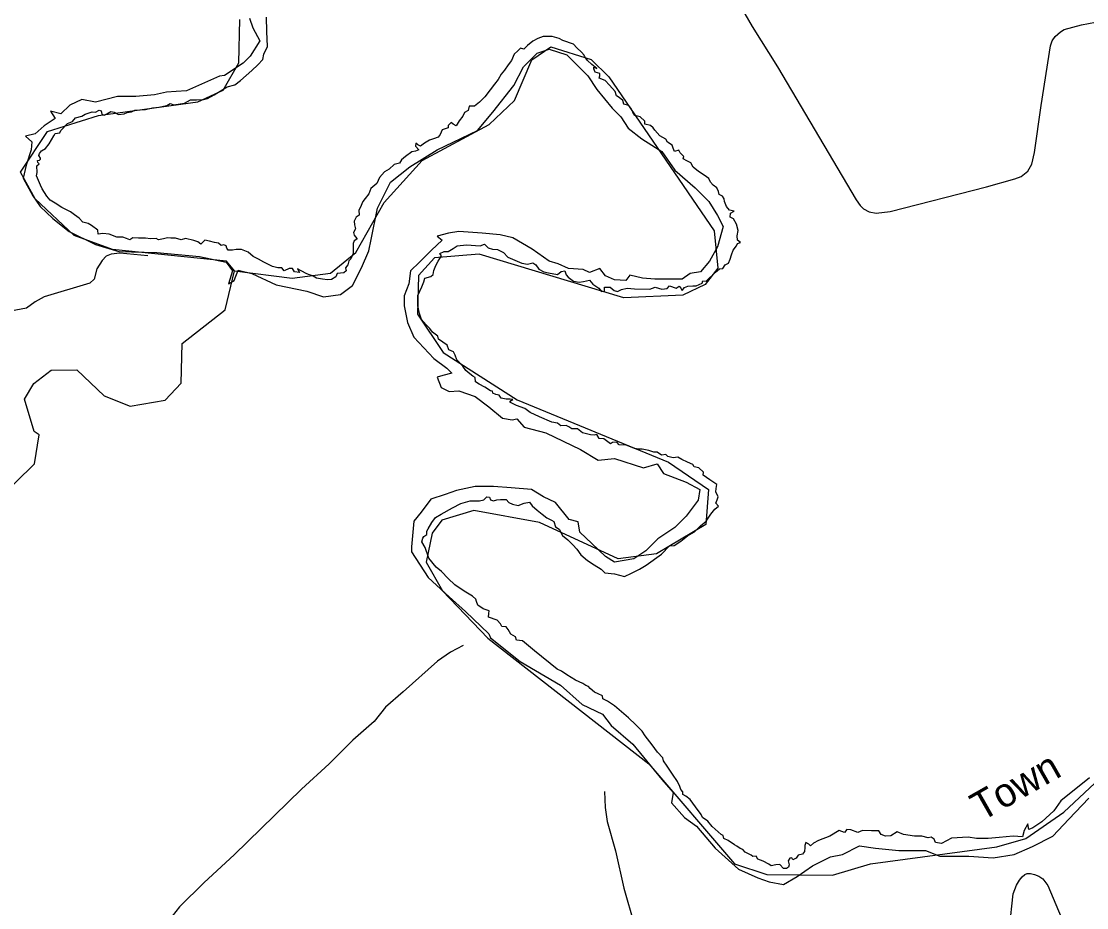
# Model space of a CAD drawing. Extents: x 2104537 to 2336408, y 34176 to 229611.
# Drawn here: x 2294016 to 2299560, y 140760 to 145371 of the extents above; entities that cross this region are included whole.
import ezdxf

# ---------------------------------------------------------------- set-up
doc = ezdxf.new("R2010")
doc.units = 0
for name, color, linetype in [('Exist Hydrographic Creek Double Shore', 7, 'Continuous'), ('Exist Hydrographic Creek Single Shore', 7, 'Continuous'), ('Exist Road Non-System Type 51', 7, 'Continuous'), ('Old_Level_32', 7, 'Continuous')]:
    doc.layers.add(name, color=color, linetype=linetype)

msp = doc.modelspace()

# ---------------------------------------------------------------- linework, layer by layer
at = {"layer": 'Exist Hydrographic Creek Double Shore'}
for points in [[(2295203, 145387.5), (2295219.7, 145337.2), (2295257.5, 145270), (2295207.1, 145190.3), (2295169.4, 145152.5), (2295073, 145089.6), (2295047.8, 145085.4), (2294875.9, 145009.9), (2294821.4, 145005.7), (2294771.1, 145001.5), (2294708.2, 144988.9), (2294611.8, 144980.5), (2294515.4, 144980.5), (2294402.2, 144951.1), (2294330.9, 144963.7), (2294268, 144934.4), (2294221.9, 144890.3), (2294167.4, 144902.9), (2294192.5, 144865.1), (2294133.8, 144827.4), (2294087.7, 144785.4), (2294037.4, 144772.8), (2294070.9, 144743.5), (2294066.8, 144701.5), (2294041.6, 144621.8), (2294024.8, 144554.6), (2294075.1, 144462.3), (2294112.9, 144407.8), (2294180, 144344.9), (2294263.8, 144277.7), (2294402.2, 144210.6), (2294523.8, 144172.8), (2294720.8, 144168.6), (2294943, 144147.7), (2295081.4, 144118.3), (2295114.9, 144072.1), (2295093.9, 144005), (2295123.3, 144021.8), (2295144.3, 144076.3), (2295215.5, 144059.5), (2295341.3, 144000.8), (2295500.6, 143967.2), (2295588.7, 143937.9), (2295676.7, 143950.5), (2295739.6, 143996.6), (2295785.7, 144088.9), (2295823.5, 144177), (2295836, 144235.8), (2295869.6, 144399.4), (2295936.7, 144533.7), (2296037.3, 144613.4), (2296179.8, 144701.5), (2296389.5, 144802.2), (2296469.1, 144898.7), (2296578.1, 145037.2), (2296628.4, 145133.7), (2296699.7, 145205), (2296762.6, 145226), (2296854.8, 145196.6), (2296963.8, 145087.5), (2297010, 145016.2), (2297089.6, 144919.7), (2297135.7, 144873.5), (2297173.5, 144814.8), (2297244.8, 144760.2)], [(2294420, 144908.1), (2294431.5, 144905), (2294434.7, 144887.2), (2294447.2, 144883), (2294460.9, 144890.3), (2294480.8, 144901.8), (2294498.6, 144898.7), (2294521.7, 144886.1), (2294550, 144890.3), (2294566.7, 144896.6), (2294589.8, 144899.8), (2294605.5, 144909.2), (2294662.1, 144912.9), (2294698.8, 144921.3), (2294731.3, 144924.4), (2294773.2, 144932.8), (2294791, 144943.3), (2294809.9, 144935.9), (2294864.4, 144945.9), (2294896.9, 144961.6), (2294927.3, 144962.7), (2294964, 144963.7), (2294983.9, 144970), (2295019.5, 144987.9), (2295086.6, 145030.3), (2295127.5, 145040.8), (2295155.8, 145062.9), (2295215.5, 145114.8), (2295247, 145145.2), (2295272.1, 145171.4), (2295278.4, 145200.8), (2295297.3, 145239.6), (2295293.1, 145317.8), (2295291, 145392.2)], [(2297260.5, 144852), (2297236.4, 144874.1), (2297208.1, 144880.9), (2297198.6, 144897.7), (2297190.3, 144914.4), (2297176.6, 144932.3), (2297151.5, 144939.6), (2297146.2, 144958.5), (2297126.3, 144974.2), (2297113.7, 144983.7), (2297105.4, 145005.7), (2297077.1, 145038.2), (2297054, 145063.4), (2297022.6, 145076), (2297026.7, 145087), (2297025.7, 145099.6), (2297001.6, 145105.9), (2296994.3, 145123.7), (2296994.3, 145132.1), (2297011, 145125.8), (2296984.8, 145145.7), (2296961.8, 145166.7), (2296948.1, 145185.6), (2296945, 145195), (2296930.3, 145209.7), (2296906.2, 145232.8), (2296888.4, 145252.7), (2296833.9, 145270.6), (2296815, 145282.1), (2296778.3, 145291.5), (2296732.2, 145292.6), (2296703.9, 145281), (2296677.7, 145267.4), (2296649.4, 145244.3), (2296630.5, 145225.4), (2296613.8, 145231.7), (2296600.1, 145217.1), (2296580.2, 145199.2), (2296566.6, 145166.2), (2296549.8, 145145.2), (2296529.9, 145116.9), (2296512.1, 145095.9), (2296497.4, 145067.6), (2296477.5, 145043.5), (2296455.5, 145014.1), (2296428.3, 144977.4), (2296400, 144950.1), (2296374.8, 144930.2), (2296346.5, 144930.2), (2296341.3, 144907.1), (2296322.4, 144896.6), (2296314, 144877.7), (2296294.1, 144852.6), (2296279.4, 144827.9), (2296263.7, 144836.3), (2296253.2, 144844.7), (2296236.4, 144829), (2296236.4, 144816.4), (2296206, 144806.9), (2296195.6, 144782.8), (2296185.1, 144768.1), (2296161, 144759.7), (2296139, 144752.4), (2296113.8, 144736.6), (2296092.8, 144722), (2296079.2, 144728.3), (2296068.7, 144736.6), (2296067.7, 144722), (2296084.5, 144703.1), (2296066.6, 144695.7), (2296047.8, 144691.5), (2296015.3, 144667.4), (2295993.3, 144650.6), (2295983.8, 144632.8), (2295955.5, 144626.5), (2295930.4, 144601.3), (2295905.2, 144587.7), (2295880.1, 144558.8), (2295866.4, 144527.4), (2295835, 144501.2), (2295823.5, 144473.9), (2295805.6, 144449.8), (2295793.1, 144433), (2295779.4, 144400.5), (2295772.1, 144387.9), (2295773.2, 144363.2), (2295757.4, 144351.7), (2295747, 144330.7), (2295750.1, 144311.8), (2295754.3, 144291.9), (2295743.8, 144272), (2295747, 144258.3), (2295761.6, 144240.5), (2295761.6, 144237.3), (2295748, 144229), (2295742.8, 144214.3), (2295741.7, 144162.9), (2295731.2, 144136.1), (2295720.7, 144124.6), (2295714.5, 144103.6), (2295702.9, 144088.9)], [(2295702.9, 144088.9), (2295706.1, 144073.2), (2295693.5, 144061.7), (2295658.9, 144058.5), (2295651.6, 144041.7), (2295630.6, 144027), (2295609.6, 144026), (2295582.4, 144029.1), (2295552, 144034.4), (2295534.2, 144045.9), (2295501.7, 144057.5), (2295471.3, 144072.1), (2295453.5, 144082.6), (2295462.9, 144063.8), (2295437.7, 144067.9), (2295427.3, 144084.7), (2295409.4, 144084.7), (2295383.2, 144072.1), (2295370.7, 144088.9), (2295349.7, 144087.9), (2295323.5, 144095.2), (2295302.5, 144105.7), (2295278.4, 144117.8), (2295250.1, 144133.5), (2295222.9, 144147.1), (2295195.6, 144170.2), (2295162.1, 144183.9), (2295133.8, 144183.9), (2295113.9, 144180.7), (2295091.9, 144179.7), (2295085.6, 144191.2), (2295082.4, 144202.7), (2295068.8, 144209), (2295056.2, 144204.8), (2295041.5, 144217.4), (2295021.6, 144220.6), (2294994.4, 144226.9), (2294970.3, 144232.1), (2294950.4, 144212.2), (2294934.6, 144223.7), (2294913.7, 144231.1), (2294869.6, 144241.5), (2294846.6, 144234.2), (2294817.2, 144243.1), (2294793.1, 144242.1), (2294776.4, 144244.2), (2294755.4, 144240), (2294729.2, 144234.7), (2294716.6, 144241), (2294688.3, 144238.9), (2294661.1, 144243.1), (2294625.4, 144243.1), (2294596.1, 144245.2), (2294580.4, 144234.7), (2294562.5, 144241), (2294544.7, 144247.3), (2294513.3, 144247.3), (2294473.4, 144264.1), (2294439.9, 144267.2), (2294415.8, 144264.1), (2294413.7, 144284), (2294380.2, 144309.2), (2294363.4, 144319.7), (2294335.1, 144326.5), (2294316.2, 144346.4), (2294292.1, 144364.3), (2294271.2, 144380), (2294227.1, 144403.1), (2294192.5, 144425.1), (2294165.3, 144440.8), (2294148.5, 144461.8), (2294123.4, 144499.6), (2294116, 144518.5), (2294104.5, 144543.6), (2294095.1, 144566.7), (2294098.2, 144584.5), (2294096.1, 144619.7), (2294108.7, 144629.1), (2294101.4, 144636.5), (2294100.3, 144647), (2294110.8, 144648), (2294116, 144654.3), (2294116, 144658.5), (2294107.6, 144672.1), (2294109.7, 144683.7), (2294120.2, 144696.3), (2294142.2, 144709.9), (2294160, 144733), (2294172.6, 144755), (2294185.2, 144774.9), (2294191.5, 144787.5), (2294216.6, 144790.7), (2294220.8, 144802.2), (2294256.5, 144839.4), (2294281.6, 144849.9), (2294298.4, 144868.8), (2294330.9, 144877.2), (2294348.7, 144887.7), (2294384.4, 144900.8), (2294402.2, 144897.7), (2294420, 144908.1)], [(2296426.2, 144211.7), (2296445, 144192.8), (2296467, 144185.4), (2296494.3, 144183.3), (2296524.7, 144168.6), (2296547.7, 144143.5), (2296621.1, 144113.6), (2296650.5, 144107.3), (2296676.7, 144114.6), (2296693.4, 144104.1), (2296708.1, 144081.1), (2296735.4, 144068.5), (2296759.5, 144063.2), (2296805.6, 144054.3), (2296825.5, 144069), (2296843.3, 144072.1), (2296851.7, 144052.2), (2296861.1, 144039.6), (2296889.4, 144018.6), (2296918.8, 144014.5), (2296940.8, 144016.6), (2296972.2, 144024.9), (2296990.1, 144003.4), (2297021.5, 143982.5), (2297035.1, 143965.7), (2297050.9, 143967.8), (2297050.9, 143987.7), (2297079.2, 143987.7), (2297101.2, 143969.9), (2297117.9, 143965.7), (2297138.9, 143975.1), (2297168.2, 143983.5), (2297207, 143979.3), (2297285.6, 143977.7), (2297315, 143988.2), (2297348.5, 143976.7), (2297376.8, 143980.9), (2297389.4, 143994.5), (2297424, 143983.5), (2297438.7, 143992.9), (2297447.1, 143982.5), (2297454.4, 143969.9), (2297467, 143985.6), (2297484.8, 143992.9), (2297509.9, 143995), (2297526.7, 143995), (2297542.4, 144001.3), (2297558.2, 144008.7), (2297562.4, 144021.3), (2297580.2, 144019.2), (2297628.4, 144066.4), (2297648.3, 144083.2), (2297666.1, 144084.2), (2297678.7, 144104.1), (2297695.5, 144113.6), (2297703.9, 144133.5), (2297711.2, 144156.6), (2297720.6, 144179.7), (2297737.4, 144202.7), (2297742.6, 144215.3), (2297758.4, 144220.6), (2297742.6, 144232.1), (2297740.5, 144255.2), (2297745.8, 144282.5), (2297737.4, 144316), (2297721.7, 144343.3), (2297704.9, 144352.7), (2297705.9, 144373.7), (2297724.8, 144382.6), (2297700.7, 144387.9), (2297686, 144406.8), (2297674.5, 144433), (2297673.5, 144446.6), (2297664, 144461.3), (2297647.3, 144469.7), (2297643.1, 144485.4), (2297635.7, 144504.3), (2297615.8, 144519), (2297602.2, 144534.7), (2297592.7, 144552.6), (2297569.7, 144571.4), (2297539.3, 144590.3), (2297512, 144612.9), (2297499.5, 144634.9), (2297478.5, 144645.4), (2297460.7, 144655.9), (2297462.8, 144668.5), (2297454.4, 144675.8), (2297443.9, 144687.3), (2297436.6, 144701), (2297415.6, 144693.6), (2297408.3, 144711.5), (2297402, 144727.2), (2297378.9, 144742.9), (2297370.5, 144757.6), (2297339.1, 144774.4), (2297311.8, 144804.8), (2297303.5, 144817.4), (2297289.8, 144829), (2297260.5, 144835.2), (2297260.5, 144852)], [(2297244.8, 144760.2), (2297349.6, 144693.1), (2297416.7, 144596.6), (2297521.5, 144504.3), (2297592.7, 144433), (2297638.9, 144361.6), (2297668.2, 144302.9), (2297638.9, 144198), (2297596.9, 144122.5), (2297550.8, 144067.9), (2297496.3, 144059.5), (2297454.4, 144030.2), (2297349.6, 144030.2), (2297311.8, 144030.2), (2297248.9, 144034.4), (2297181.9, 144051.2), (2297160.9, 144021.8), (2297102.2, 144026), (2297056.1, 144047), (2297026.7, 144084.7), (2296972.2, 144063.7), (2296938.7, 144080.5), (2296863.2, 144084.7), (2296808.7, 144109.9), (2296762.6, 144122.5), (2296674.6, 144185.4), (2296573.9, 144244.2), (2296506.9, 144260.9), (2296414.6, 144269.3), (2296293, 144277.7), (2296238.5, 144269.3), (2296179.8, 144252.6), (2296205, 144231.6), (2296150.5, 144181.2), (2296087.6, 144118.3), (2296041.5, 144072.1), (2296033.1, 144005), (2296007.9, 143942.1), (2296007.9, 143891.7), (2296024.7, 143803.6), (2296058.2, 143728.1), (2296163.1, 143616.9), (2296230.1, 143566.5), (2296255.3, 143541.4), (2296209.2, 143528.8), (2296179.8, 143520.4), (2296200.8, 143465.9), (2296242.7, 143444.9), (2296293, 143449.1), (2296376.9, 143419.7), (2296448.2, 143365.2), (2296519.4, 143306.4), (2296569.7, 143298), (2296594.9, 143302.2), (2296632.6, 143260.3), (2296745.8, 143230.9), (2296926.1, 143142.8), (2297018.4, 143088.2), (2297102.2, 143096.6), (2297253.1, 143048.4), (2297324.4, 143069.4), (2297358, 143019), (2297475.3, 142972.9), (2297546.6, 142935.1), (2297538.2, 142880.5), (2297475.3, 142796.6), (2297416.7, 142737.9), (2297328.6, 142679.2), (2297265.7, 142616.2), (2297202.8, 142574.3), (2297102.2, 142557.5), (2297056.1, 142586.8), (2296984.8, 142654), (2296921.9, 142712.7), (2296913.5, 142767.3), (2296867.4, 142779.8), (2296796.1, 142868), (2296733.3, 142897.3), (2296670.4, 142935.1), (2296565.6, 142943.5), (2296473.3, 142951.9), (2296376.9, 142951.9), (2296280.5, 142930.9), (2296221.8, 142909.9), (2296146.3, 142884.7), (2296096, 142817.6), (2296058.2, 142771.5), (2296045.7, 142637.2), (2296045.7, 142612), (2296133.7, 142477.8), (2296242.7, 142377.1), (2296326.6, 142301.5), (2296448.2, 142184.1), (2296456.5, 142163.1), (2296611.7, 142041.4), (2296821.3, 141917.6), (2296934.5, 141816.9), (2297039.3, 141766.6), (2297085.4, 141707.8), (2297198.6, 141611.3), (2297349.6, 141426.7)], [(2297604.3, 142807.7), (2297624.2, 142833.9), (2297643.1, 142849.6), (2297629.4, 142864.3), (2297636.8, 142881.1), (2297642, 142896.8), (2297630.5, 142923), (2297631.5, 142940.9), (2297634.7, 142961.8), (2297599, 142986), (2297564.4, 143010.6), (2297566.5, 143025.3), (2297541.4, 143048.4), (2297517.3, 143052.6), (2297509.9, 143065.2), (2297482.7, 143077.8), (2297452.3, 143091.4), (2297431.3, 143102.9), (2297408.3, 143100.8), (2297380, 143107.1), (2297370.5, 143117.6), (2297347.5, 143114.5), (2297324.4, 143129.2), (2297306.6, 143129.2), (2297280.4, 143137.5), (2297245.8, 143144.9), (2297226.9, 143145.9), (2297206, 143148), (2297163, 143166.9), (2297126.3, 143168), (2297114.8, 143181.6), (2297091.7, 143180.5), (2297082.3, 143173.2), (2297046.7, 143198.9), (2297023.6, 143200), (2297011, 143220.9), (2296996.4, 143218.8), (2296977.5, 143219.9), (2296935.6, 143230.4), (2296909.4, 143251.4), (2296880, 143251.4), (2296864.3, 143261.8), (2296850.7, 143269.2), (2296823.4, 143267.1), (2296805.6, 143280.7), (2296776.2, 143284.9), (2296712.3, 143314.3), (2296663, 143335.3), (2296635.8, 143357.3), (2296592.8, 143373), (2296558.2, 143389.3), (2296565.6, 143398.7), (2296573.9, 143402.9), (2296559.3, 143406.1), (2296538.3, 143406.1), (2296512.1, 143410.3), (2296501.6, 143427), (2296484.9, 143429.1), (2296470.2, 143436.5), (2296467, 143447), (2296456.6, 143449.1), (2296428.3, 143468), (2296397.9, 143482.6), (2296380, 143496.3), (2296377.9, 143517.3), (2296365.4, 143525.6), (2296349.6, 143537.2), (2296328.7, 143555), (2296314, 143577.6), (2296281.5, 143610.1), (2296273.1, 143634.2), (2296264.7, 143651), (2296239.6, 143662.5), (2296232.2, 143686.7), (2296209.2, 143702.4), (2296186.1, 143717.1), (2296184, 143732.8), (2296154.7, 143753.8), (2296142.1, 143772.7), (2296120.1, 143793.7), (2296098.1, 143819.9), (2296087.6, 143851.3), (2296079.2, 143890.7), (2296079.2, 143945.2), (2296099.1, 143990.3), (2296109.6, 144015.5), (2296115.9, 144034.4), (2296147.3, 144043.8), (2296158.9, 144053.3), (2296162, 144074.2), (2296173.5, 144101.5), (2296185.1, 144123.5), (2296201.8, 144150.3), (2296193.5, 144162.9), (2296215.5, 144173.4), (2296237.5, 144173.4), (2296263.7, 144189.1), (2296283.6, 144202.7), (2296331.8, 144207.5), (2296403.1, 144203.3), (2296426.2, 144211.7)], [(2297261.5, 141654.9), (2297246.9, 141677.9), (2297214.4, 141710.5), (2297175.6, 141748.2), (2297102.2, 141809.6), (2297065.5, 141833.7), (2297041.4, 141847.4), (2297040.4, 141862), (2297018.4, 141872.5), (2296998.4, 141880.9), (2296975.4, 141900.8), (2296967, 141911.3), (2296953.4, 141915.5), (2296937.7, 141927.1), (2296899.9, 141942.8), (2296853.8, 141971.1), (2296827.6, 141991.1), (2296804.5, 142001.5), (2296686.1, 142095.4), (2296623.2, 142147.9), (2296592.8, 142151), (2296586.5, 142168.8), (2296562.4, 142182.5), (2296549.8, 142206.6), (2296539.4, 142221.3), (2296516.3, 142222.3), (2296509, 142236), (2296491.1, 142255.9), (2296447.1, 142272.2), (2296449.2, 142290), (2296450.3, 142304.7), (2296418.8, 142314.1), (2296390.5, 142334.1), (2296384.2, 142352.9), (2296381.1, 142365.5), (2296364.3, 142380.2), (2296320.3, 142406.4), (2296271, 142439), (2296237.5, 142472.5), (2296202.9, 142508.2), (2296174.6, 142532.3), (2296135.8, 142579), (2296117, 142634.6), (2296100.2, 142663.9), (2296104.4, 142681.8), (2296109.6, 142690.2), (2296125.3, 142701.7), (2296126.4, 142718.5), (2296133.7, 142731.1), (2296151.5, 142763.6), (2296171.5, 142789.8), (2296200.8, 142807.7), (2296259.5, 142839.6), (2296303.5, 142862.7), (2296350.7, 142876.4), (2296400, 142875.8), (2296423, 142881.1), (2296438.7, 142897.9), (2296452.4, 142895.8), (2296456.6, 142882.1), (2296472.3, 142876.9), (2296490.1, 142882.1), (2296509, 142883.2), (2296528.9, 142883.2), (2296539.4, 142884.2), (2296551.9, 142868.5), (2296571.8, 142859), (2296601.2, 142851.7), (2296631.6, 142864.8), (2296660.9, 142869), (2296674.6, 142851.2), (2296699.7, 142828.1), (2296725.9, 142807.1), (2296751.1, 142788.2), (2296775.2, 142775.7), (2296786.7, 142768.3), (2296795.1, 142742.1), (2296815, 142729.5), (2296831.8, 142696.5), (2296859, 142674.4), (2296886.3, 142648.2), (2296907.3, 142625.1), (2296928.2, 142595.8), (2296962.8, 142566.4), (2296997.4, 142543.3), (2297033, 142521.3), (2297051.9, 142501.4), (2297102.2, 142496.6), (2297154.6, 142483), (2297190.3, 142499.8), (2297232.2, 142521.8), (2297266.8, 142541.7), (2297346.4, 142598.9), (2297389.4, 142643), (2297412.5, 142643.5), (2297448.1, 142666.6), (2297482.7, 142693.8), (2297519.4, 142715.9), (2297550.8, 142747.3), (2297580.2, 142770.4), (2297604.3, 142807.7)], [(2299573.8, 141436.2), (2299424.9, 141315.5), (2299389.3, 141263.1), (2299326.4, 141206.4), (2299280.3, 141175), (2299259.3, 141166.6), (2299253, 141196), (2299234.2, 141162.4), (2299225.8, 141128.8), (2299177.6, 141133), (2299104.2, 141124.6), (2299047.6, 141120.4), (2298986.8, 141120.4), (2298942.8, 141126.7), (2298856.8, 141122.5), (2298804.4, 141094.2), (2298773, 141098.4), (2298766.7, 141117.3), (2298749.9, 141127.8), (2298735.2, 141123.6), (2298701.7, 141132), (2298664, 141132), (2298607.4, 141140.4), (2298573.8, 141155.1), (2298540.3, 141134.1), (2298513, 141132), (2298490, 141140.4), (2298477.4, 141159.2), (2298439.7, 141159.2), (2298393.5, 141161.3), (2298368.4, 141150.9), (2298332.7, 141165.5), (2298311.8, 141167.6), (2298299.2, 141150.9), (2298272, 141161.3), (2298223.7, 141132), (2298165, 141108.9), (2298137.8, 141095.8), (2298122.1, 141081.1), (2298113.7, 141090.5), (2298099, 141098.9), (2298092.7, 141084.3), (2298092.7, 141072.7), (2298091.7, 141051.7), (2298080.1, 141038.1), (2298059.2, 141033.9), (2298048.7, 141017.1), (2298030.9, 141008.7), (2298024.6, 141020.3), (2298015.2, 141018.2), (2298006.8, 141004.5), (2298011, 140983.6), (2298008.9, 140971), (2297998.4, 140963.6), (2297981.6, 140964.7), (2297963.8, 140984.6), (2297941.8, 140983.6), (2297917.7, 140977.3), (2297905.1, 140985.7), (2297875.8, 141001.4), (2297848.5, 141012.9), (2297840.1, 141027.6), (2297823.3, 141026.6), (2297813.9, 141033.9), (2297782.5, 141049.6), (2297770.9, 141062.2), (2297756.3, 141067.5), (2297739.5, 141080.1), (2297726.9, 141087.4), (2297693.4, 141109.4), (2297672.4, 141119.9), (2297668.2, 141135.6), (2297657.7, 141140.9), (2297611.6, 141181.8), (2297588.6, 141210.1), (2297560.3, 141228.5), (2297554, 141245.3), (2297524.6, 141284.1), (2297496.3, 141322.9), (2297474.3, 141339.7), (2297458.6, 141348.1), (2297458.6, 141362.7), (2297447.1, 141375.3), (2297441.8, 141391.1), (2297430.3, 141417.3), (2297405.1, 141455), (2297375.8, 141496), (2297358, 141524.8), (2297354.8, 141540.5), (2297325.5, 141569.9), (2297299.3, 141607.7), (2297261.5, 141654.9)], [(2297349.6, 141426.7), (2297408.3, 141359.6), (2297399.9, 141305), (2297467, 141229.5), (2297529.9, 141183.4), (2297626.3, 141070.1), (2297747.9, 140961), (2297848.5, 140914.8), (2297907.2, 140893.9), (2297982.7, 140881.3), (2298053.9, 140923.2), (2298133.6, 140977.8), (2298225.8, 141023.9), (2298288.7, 141036.5), (2298376.8, 141082.7), (2298460.6, 141070.1), (2298582.2, 141057.5), (2298720.6, 141057.5), (2298796, 141028.1), (2298947, 141028.1), (2299072.7, 141019.7), (2299181.7, 141036.5), (2299278.2, 141078.5), (2299383, 141133), (2299466.8, 141221.1), (2299571.7, 141330.2)]]:
    msp.add_lwpolyline(points, dxfattribs=at)
at = {"layer": 'Exist Hydrographic Creek Single Shore'}
for points in [[(2295124.6, 144072.9), (2295082.6, 144122.9), (2294490.6, 144183.5), (2294290.4, 144256.3), (2294088.5, 144447.1), (2294011.6, 144586.4), (2294151.6, 144796.9), (2294417.6, 144880.3), (2294933.5, 144952.4), (2295065.5, 145012.1), (2295147.6, 145154.9), (2295153.5, 145381)], [(2295124.6, 144072.9), (2295424.6, 144034.3), (2295624.5, 144060), (2295756.6, 144168.9), (2295904.6, 144428.5), (2296102.5, 144647.7), (2296450.5, 144834.4), (2296582.5, 144959.8), (2296671.5, 145171.3), (2296771.6, 145238.3), (2296980.5, 145171.9), (2297072.6, 145081.6), (2297621.5, 144280.4), (2297640.6, 144086.6), (2297574.6, 144002.5), (2297458.5, 143945.8), (2297150.5, 143932), (2296398.6, 144159.8), (2296165.6, 144141.3), (2296082.6, 144047.8), (2296076.6, 143847.8), (2296211.6, 143648.5), (2296596.7, 143401.5), (2297383.7, 143078), (2297592.6, 142936.2), (2297577.6, 142752.8), (2297320.5, 142600.4), (2297121.6, 142574.7), (2296711.5, 142763), (2296369.7, 142825.4), (2296203.6, 142776.1), (2296153.5, 142708.2), (2296121.6, 142557.9), (2296206.7, 142408.7), (2296442.7, 142161.4), (2297281.5, 141508.9), (2297727.5, 140988.6), (2297894.6, 140932.9), (2298236.7, 140929.6), (2298435.6, 140988.1), (2299092.6, 141077), (2299242.7, 141120.1), (2299441.6, 141257.3), (2299870.5, 141659)], [(2293824.6, 140627.8), (2293647.6, 140844.5), (2293379.6, 141033.3), (2293361.6, 141122.2), (2293632.6, 141500.7), (2293648.6, 141592.2), (2293609.5, 142199.8), (2293849.6, 142378.9), (2293906.6, 142486), (2293886.5, 142876.7), (2294084.6, 143069.6), (2294108.6, 143220.1), (2294082.5, 143236.9), (2294031.5, 143405.3), (2294080.5, 143486.3), (2294171.5, 143556.7), (2294304.6, 143557.4), (2294447.5, 143423.4), (2294581.6, 143368.3), (2294764.5, 143400.9), (2294847.6, 143487.9), (2294853.5, 143694.4), (2295076.6, 143870.5), (2295124.6, 144072.9)]]:
    msp.add_lwpolyline(points, dxfattribs=at)
at = {"layer": 'Exist Road Non-System Type 51'}
for points in [[(2297509, 145882.2), (2297818.4, 145344.6), (2297951.4, 145134.4), (2298360.8, 144441.9), (2298381.3, 144412.3), (2298399, 144395), (2298427.5, 144380.3), (2298463.8, 144373.4), (2298537.5, 144382.4), (2299038.1, 144509.2), (2299185.6, 144551.3), (2299219.6, 144563.7), (2299253.9, 144591.3), (2299274.6, 144628.6), (2299287.6, 144688.7), (2299322.2, 144933.1), (2299372.1, 145243.7), (2299380.8, 145269.8), (2299395.4, 145292.1), (2299423, 145316.2), (2299443, 145328.6), (2299532.6, 145352.1), (2299824, 145407.8)], [(2294674.5, 144150.8), (2294528.4, 144164.7), (2294482.4, 144160.1), (2294457, 144148.7), (2294436.9, 144127.5), (2294409.4, 144083.1), (2294394.6, 144029.9), (2294372.2, 144008.4), (2294135, 143937.2), (2294087.7, 143912.5), (2294042.1, 143878), (2293960.1, 143862.8)], [(2296314.3, 142124.5), (2296248.7, 142089.7), (2296181.2, 142042.8), (2296003.6, 141882.2), (2295910.5, 141803), (2295851.7, 141728.4), (2295740.6, 141630.8), (2295618.5, 141509.2), (2295474.3, 141377.2), (2295122.9, 141034.7), (2294967, 140890.4), (2294838.6, 140764.6), (2294761.9, 140667.7)], [(2297050.7, 141364.8), (2297053.7, 141280.7), (2297064.8, 141209), (2297107.1, 141055.4), (2297151.9, 140862.3), (2297204.3, 140675), (2297244.7, 140491.5), (2297330.8, 140210.7), (2297333.8, 140128.7), (2297321.5, 140000.6), (2297299.1, 139858.7), (2297275.2, 139742.1), (2297200.6, 139496.9), (2297034.7, 138888.7), (2296889.3, 138394.9)], [(2299119.8, 140300.8), (2299176.6, 140831.7), (2299193.9, 140877.9), (2299209.5, 140903.9), (2299223.3, 140920.3), (2299237.6, 140932.2), (2299249.5, 140937.5), (2299266.9, 140938.8), (2299289.1, 140933.2), (2299311.2, 140923.5), (2299331.6, 140909.4), (2299357.9, 140876.1), (2299426.2, 140711.1), (2299474.1, 140559.9), (2299548.3, 140410.9), (2299656.9, 140240.2)]]:
    msp.add_lwpolyline(points, dxfattribs=at)

# ---------------------------------------------------------------- texts
at = {"layer": 'Old_Level_32'}
msp.add_text('Town', height=150, rotation=29.6561, dxfattribs=at).set_placement((2299011.8, 141206.1))

doc.saveas('drawing.dxf')
